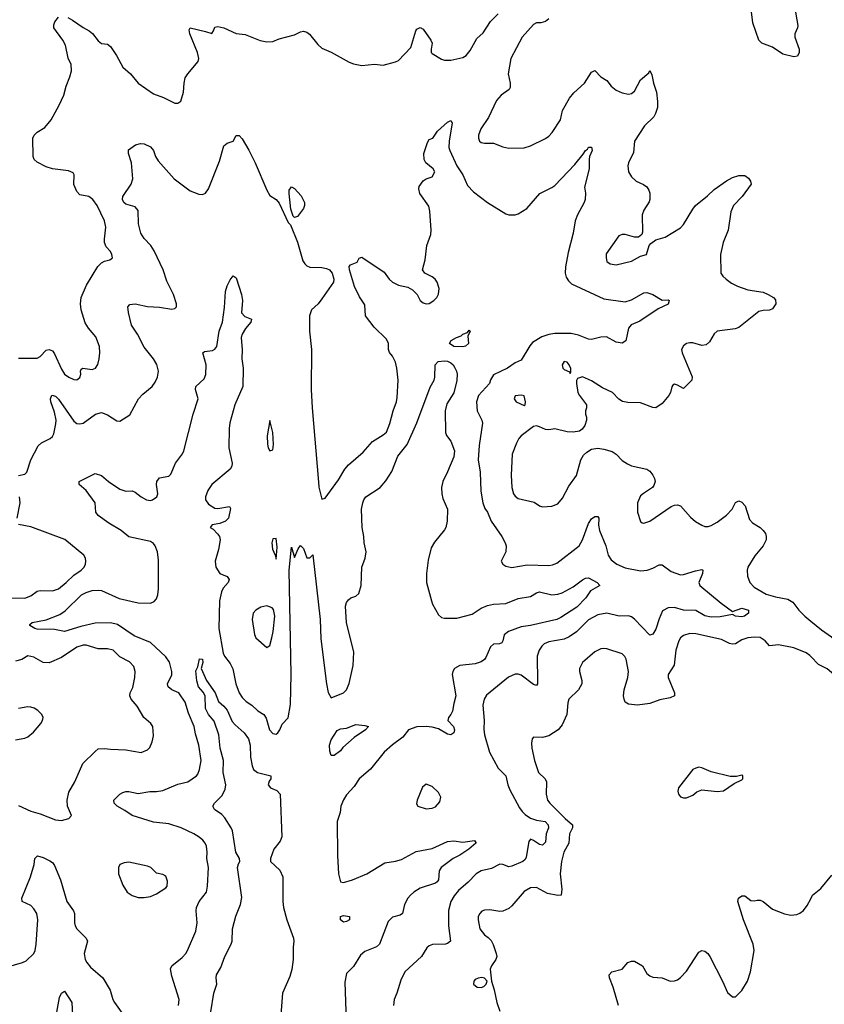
# Model space of a CAD drawing. Header units: inches. Extents: x 1682530 to 1839546, y 640742 to 791647.
# Tile 582 of 656: x 1754837 to 1760089, y 673318 to 679743. Entities that reach past the tile are written whole.
import ezdxf

# ---------------------------------------------------------------- set-up
doc = ezdxf.new("R2010")
doc.units = ezdxf.units.IN
doc.header["$MEASUREMENT"] = 0
doc.layers.add('B7657', color=7, linetype='Continuous')
doc.layers.add('B7667', color=7, linetype='Continuous')

msp = doc.modelspace()

# ---------------------------------------------------------------- linework, layer by layer
at = {"layer": 'B7657', "color": 5}
for points, elevation in [([(1759944.2, 680000), (1759901.4, 679910), (1759894.1, 679870), (1759894.3, 679830), (1759915.6, 679704.4), (1759914.6, 679690), (1759897.1, 679650), (1759897.5, 679630), (1759924.7, 679550), (1759925.4, 679530), (1759914, 679506), (1759890, 679500.2), (1759817.8, 679517.8), (1759750, 679563.1), (1759682, 679590), (1759662.3, 679610), (1759623.3, 679723.3), (1759609.2, 679830), (1759612.4, 679850), (1759636.8, 679910), (1759643, 679957), (1759659.4, 680000)], 780), ([(1755150, 679756.5), (1755180.5, 679740.5), (1755250, 679692), (1755291.1, 679671.1), (1755312.8, 679652.8), (1755350, 679606), (1755370, 679588), (1755410, 679582.8), (1755430, 679567.3), (1755469, 679509), (1755510, 679433.4), (1755559.3, 679390), (1755609, 679329), (1755710, 679259.3), (1755775.8, 679235.8), (1755850, 679198.8), (1755870, 679198), (1755889, 679211), (1755906, 679270), (1755909.4, 679330), (1755917.2, 679362.8), (1755934.5, 679390), (1756001.3, 679470), (1756007.1, 679490), (1755998.2, 679530), (1755947.9, 679650), (1755943.3, 679676.7), (1755949.4, 679690.6), (1756050, 679666.8), (1756090, 679652), (1756102, 679670), (1756110, 679694), (1756130, 679698.8), (1756170, 679690.8), (1756250, 679654), (1756307.5, 679647.5), (1756406.4, 679606.4), (1756450, 679598), (1756490, 679600.7), (1756530, 679617.3), (1756630, 679644.9), (1756670, 679664.9), (1756690, 679667.7), (1756710, 679662), (1756728.6, 679648.6), (1756782, 679582), (1756810, 679558.4), (1756870, 679531.5), (1756986.9, 679466.9), (1757015.6, 679455.6), (1757070, 679443.6), (1757152.7, 679452.7), (1757210, 679447.4), (1757290, 679467.8), (1757310, 679477.6), (1757390, 679562), (1757422.9, 679670), (1757430, 679680.7), (1757450, 679691.7), (1757470, 679680.7), (1757520.4, 679610), (1757528.4, 679590), (1757522.4, 679550), (1757523.7, 679530), (1757530, 679521.6), (1757590, 679486), (1757610, 679479.3), (1757650, 679478), (1757730, 679496.5), (1757750.7, 679509.3), (1757777.7, 679542.3), (1757820.6, 679619.4), (1757861.9, 679658.1), (1757910, 679730.3), (1757959.2, 679780.8)], 780), ([(1754830, 677534.7), (1754950, 677533.7), (1754970, 677546.4), (1755010, 677587.2), (1755030, 677591.6), (1755050, 677583.1), (1755063.2, 677563.2), (1755110, 677462.4), (1755130, 677430.3), (1755158.4, 677410), (1755190, 677395.3), (1755210, 677392), (1755230, 677407.7), (1755235.1, 677430), (1755233.6, 677450), (1755238.4, 677461.6), (1755249, 677470), (1755310, 677461.1), (1755331.5, 677470), (1755345.9, 677494.1), (1755355.6, 677530), (1755359.7, 677570), (1755356.9, 677610), (1755333.2, 677673.2), (1755286.6, 677730), (1755264.9, 677764.9), (1755238.9, 677850), (1755234, 677890), (1755238.9, 677930), (1755272.8, 678010), (1755347.3, 678132.7), (1755370, 678156.3), (1755390, 678167.7), (1755424.7, 678175.3), (1755442, 678190), (1755439, 678210), (1755429, 678230), (1755401.5, 678261.4), (1755391.3, 678290), (1755389.7, 678310), (1755398.3, 678390), (1755391.1, 678430), (1755341.6, 678530), (1755314.8, 678570), (1755288.8, 678588.8), (1755230, 678599.5), (1755210, 678621.2), (1755190, 678668), (1755192.8, 678730), (1755184.7, 678744.7), (1755156.2, 678756.2), (1755050, 678769.8), (1755010, 678783.8), (1754950, 678814.2), (1754932.3, 678830), (1754925, 678850), (1754921.8, 678970), (1754931, 678990), (1754949.8, 679010), (1755000.2, 679039.8), (1755041.6, 679090), (1755095, 679185), (1755124.4, 679250), (1755139.3, 679310), (1755164.1, 679370), (1755175.3, 679410), (1755172.9, 679450), (1755152.1, 679492.1), (1755136.3, 679576.3), (1755117.6, 679610), (1755059.1, 679690), (1755058.7, 679710), (1755065.6, 679730), (1755090, 679760.4)], 780), ([(1758290, 679749.5), (1758268.5, 679731.5), (1758237.6, 679722.4), (1758210, 679723.6), (1758190, 679711.6), (1758116, 679630), (1758043.5, 679490), (1758025.5, 679390), (1758038.7, 679330), (1758038.7, 679301.3), (1758031.7, 679288.3), (1757979.3, 679250), (1757950, 679216.2), (1757895.9, 679104.1), (1757847, 679030), (1757832.4, 678990), (1757830.5, 678970.5), (1757839.1, 678950), (1757850, 678941.6), (1757870, 678938.4), (1757930, 678937.1), (1757990, 678913.4), (1758030, 678904), (1758130, 678906), (1758170, 678920.4), (1758270, 678968.5), (1758290, 678982.4), (1758312.9, 679007.1), (1758366, 679090), (1758379.6, 679150), (1758424.5, 679230), (1758454.5, 679265.5), (1758522.6, 679330), (1758570, 679400.7), (1758590, 679411), (1758630, 679370.6), (1758670, 679346), (1758698, 679310), (1758730, 679283.1), (1758770, 679265.3), (1758810, 679257), (1758830, 679262), (1758850, 679275.8), (1758889.8, 679350.2), (1758942.7, 679397.3), (1758950, 679412), (1758962.5, 679382.5), (1758972.9, 679330), (1758992.4, 679270), (1759000.7, 679210), (1759000.2, 679170), (1758987.2, 679130), (1758975.2, 679110), (1758915.2, 679050), (1758850.3, 678950), (1758842.5, 678877.5), (1758810.3, 678810), (1758806.3, 678790), (1758810.3, 678750), (1758830, 678717.1), (1758860.5, 678690), (1758908.1, 678668.1), (1758930, 678652.4), (1758944.2, 678630), (1758950.2, 678610.2), (1758950.2, 678570), (1758945.1, 678554.9), (1758910, 678500.9), (1758900.8, 678470), (1758902.5, 678357.5), (1758897.5, 678342.5), (1758874.9, 678325.1), (1758850, 678324.5), (1758790, 678342), (1758770, 678342), (1758747.1, 678332.9), (1758665.8, 678214.2), (1758664, 678190), (1758670, 678166), (1758691.3, 678150), (1758730, 678142.4), (1758830, 678168.2), (1758890, 678199.1), (1758928, 678210), (1758945.2, 678270), (1758956.6, 678283.4), (1758990, 678307.3), (1759050, 678323.1), (1759150, 678384.6), (1759170, 678407.2), (1759230, 678507.8), (1759248.1, 678530), (1759327, 678593), (1759370, 678635.8), (1759450, 678691.6), (1759490, 678713.4), (1759530, 678726), (1759570, 678726.8), (1759594.8, 678710), (1759606.8, 678690), (1759611, 678670), (1759553, 678590), (1759496.4, 678530), (1759477.6, 678490), (1759461.7, 678370), (1759429.2, 678290), (1759411.3, 678210), (1759414.3, 678090), (1759426.5, 678070), (1759448.8, 678050), (1759483.8, 678023.8), (1759523.2, 678003.2), (1759590, 677979.4), (1759690, 677965), (1759723.1, 677950), (1759756.5, 677930), (1759770, 677914.6), (1759772.3, 677890), (1759750, 677856), (1759730, 677848.2), (1759690, 677846.3), (1759661.9, 677838.1), (1759530, 677735), (1759506.4, 677726.4), (1759388.9, 677711.1), (1759370, 677692.7), (1759339.4, 677640.6), (1759318.5, 677621.5), (1759290, 677617.4), (1759230, 677634.7), (1759210, 677634.7), (1759190, 677629.6), (1759170, 677615.6), (1759157.6, 677590), (1759160.3, 677570), (1759226.4, 677413.6), (1759224.9, 677390), (1759170, 677336), (1759130, 677359.1), (1759110, 677364.7), (1759101, 677359), (1759092.7, 677347.2), (1759085.4, 677310), (1759073.1, 677290), (1759030, 677238.8), (1758990, 677211.1), (1758970, 677212.2), (1758890, 677243.9), (1758805.7, 677245.7), (1758772.6, 677252.6), (1758746.9, 677266.9), (1758705.2, 677310), (1758640.9, 677340.9), (1758570, 677387.3), (1758510, 677412.3), (1758478, 677402), (1758471, 677389), (1758470.8, 677370), (1758480.4, 677310), (1758490.4, 677290), (1758535.5, 677230), (1758537.3, 677210), (1758530.8, 677190), (1758530.7, 677170), (1758536.3, 677150), (1758535.5, 677130), (1758525.1, 677094.9), (1758508.5, 677071.5), (1758490, 677058), (1758448.5, 677051.5), (1758410, 677053.3), (1758330, 677073.3), (1758290, 677067.6), (1758270, 677069.6), (1758230, 677087.3), (1758210, 677092.3), (1758190.5, 677089.5), (1758110, 677027), (1758094.9, 677010), (1758079.2, 676980.8), (1758051.7, 676908.3), (1758045.2, 676770), (1758050.2, 676690.2), (1758059.6, 676650), (1758070, 676634.4), (1758090, 676619.5), (1758195.3, 676595.3), (1758230, 676570.8), (1758250, 676564), (1758310, 676567.7), (1758350, 676584), (1758379.4, 676620.6), (1758421.4, 676698.6), (1758472.3, 676767.8), (1758500.5, 676870), (1758517.7, 676902.3), (1758538, 676922), (1758570, 676941.6), (1758610, 676946.7), (1758650, 676941.3), (1758704.4, 676924.4), (1758730, 676908.2), (1758770, 676867.2), (1758804.4, 676844.5), (1758831.2, 676831.2), (1758930, 676810.3), (1758950, 676797.1), (1758970.2, 676770.3), (1758980.4, 676750), (1758983.8, 676730), (1758976.7, 676703.3), (1758968, 676690), (1758907.8, 676652.2), (1758890, 676635.1), (1758869, 676590), (1758869.2, 676529.2), (1758888.7, 676468.7), (1758900.5, 676460.5), (1758910, 676457.3), (1758950, 676470.4), (1759090, 676566), (1759110, 676575.5), (1759130, 676578), (1759150.3, 676570.3), (1759216.1, 676496.1), (1759249.1, 676469.1), (1759290, 676443.7), (1759310, 676436.5), (1759330, 676436), (1759350, 676442), (1759390, 676464.2), (1759451, 676509), (1759486.4, 676550), (1759510, 676592.7), (1759530, 676603.8), (1759550, 676595.8), (1759571.6, 676570), (1759601.6, 676481.6), (1759620.9, 676460.9), (1759670, 676428.9), (1759690, 676410.3), (1759704.7, 676390), (1759710.2, 676370), (1759708.4, 676350), (1759690.1, 676309.9), (1759634.6, 676245.4), (1759590.3, 676170), (1759585.2, 676150), (1759587.5, 676112.5), (1759603.6, 676070), (1759630, 676041.1), (1759710, 675994.6), (1759770, 675977.3), (1759850, 675962.4), (1759883.2, 675943.2), (1759923.1, 675890), (1759962.3, 675850), (1760000, 675819.1)], 780), ([(1754830, 676768.4), (1754870, 676777.6), (1754883.6, 676790), (1754908.6, 676870), (1754957.8, 676962.2), (1754978.2, 676981.8), (1755035.6, 677010), (1755050, 677023.1), (1755059.2, 677040.8), (1755073.5, 677106.5), (1755073.9, 677130), (1755063.1, 677183.1), (1755040.2, 677250), (1755038.8, 677270), (1755046.1, 677293.9), (1755070, 677286.3), (1755090, 677267.8), (1755190, 677124.4), (1755210, 677108.7), (1755230, 677104.9), (1755250, 677110.5), (1755332, 677168), (1755370, 677179.1), (1755410, 677164.7), (1755470, 677124.9), (1755490, 677124.4), (1755556.3, 677163.7), (1755612.6, 677270), (1755640, 677300), (1755701.1, 677350), (1755721.8, 677378.2), (1755737.2, 677410), (1755741.8, 677450), (1755732.4, 677492.4), (1755710, 677529.6), (1755650, 677605.6), (1755605.8, 677690), (1755566.8, 677750), (1755547, 677833), (1755543.6, 677870), (1755556.3, 677883.7), (1755590, 677888.8), (1755670, 677872.4), (1755750, 677866.9), (1755830, 677853.4), (1755850, 677858.8), (1755855.3, 677864.7), (1755859.3, 677870), (1755859.5, 677890), (1755841.6, 677950), (1755797.5, 678037.5), (1755773.8, 678110), (1755715.5, 678235.5), (1755692.3, 678270), (1755650, 678314.3), (1755626.8, 678350), (1755611.7, 678410), (1755610, 678497.2), (1755590, 678520.9), (1755530, 678539.5), (1755516, 678550), (1755507, 678570), (1755509.6, 678590), (1755563.5, 678670), (1755575.2, 678704.8), (1755565.7, 678810), (1755547.6, 678870), (1755546.6, 678893.4), (1755593.2, 678926.8), (1755625.8, 678934.2), (1755650, 678933.7), (1755690, 678914), (1755710.1, 678890.1), (1755724.2, 678850), (1755741.3, 678821.3), (1755845.5, 678705.5), (1755950, 678626.7), (1756005.1, 678605.1), (1756030, 678603.1), (1756050, 678610.5), (1756070, 678638.8), (1756140.9, 678819.1), (1756170, 678920.7), (1756190, 678936.4), (1756229.6, 678950.4), (1756250, 678986.8), (1756270, 678988.2), (1756290, 678966.4), (1756332.4, 678892.4), (1756372.9, 678810), (1756450, 678630.7), (1756470, 678596), (1756510, 678570.8), (1756530, 678546.8), (1756590, 678418.8), (1756604.9, 678404.9), (1756650, 678290.7), (1756685.8, 678170), (1756697.4, 678150), (1756710, 678136.5), (1756730, 678129), (1756810, 678125.7), (1756838.9, 678118.9), (1756858.8, 678110), (1756877.3, 678090), (1756888.2, 678050), (1756884.4, 678030), (1756810, 677922), (1756784.4, 677890), (1756741.7, 677850), (1756728.4, 677810), (1756729.2, 677710), (1756741.7, 677590), (1756740.4, 677330), (1756746.4, 677210), (1756786.3, 676726.3), (1756790, 676693.4), (1756810, 676614), (1756830, 676620.7), (1756918.5, 676741.5), (1756958.3, 676810), (1756982.2, 676837.8), (1757078, 676922), (1757138.9, 676990), (1757210, 677034.3), (1757230, 677052.2), (1757252.9, 677107.1), (1757274.4, 677190), (1757296.5, 677250), (1757301.3, 677278.7), (1757307.8, 677390), (1757298.9, 677470), (1757290, 677507.8), (1757270, 677547.2), (1757250.5, 677570.5), (1757243.7, 677590), (1757243.2, 677630), (1757230, 677659.1), (1757150, 677737), (1757094, 677810), (1757090, 677882), (1757054.9, 677934.9), (1757023.1, 678003.1), (1756989.5, 678110), (1756987.3, 678132.7), (1756996, 678144), (1757038.9, 678161.1), (1757053.2, 678186.8), (1757070, 678193), (1757216, 678096), (1757248.7, 678050), (1757270.5, 678030), (1757310, 678011.7), (1757370, 677997), (1757400.2, 677980.3), (1757430.2, 677950.2), (1757450.5, 677910), (1757470, 677895.8), (1757490, 677888.9), (1757510, 677890.4), (1757540.7, 677910), (1757559.7, 677930), (1757570, 677951), (1757575.1, 677990), (1757561.7, 678030), (1757549.8, 678049.8), (1757530, 678065.6), (1757482, 678090), (1757465.2, 678110), (1757483, 678177), (1757495.1, 678270), (1757519.5, 678340.5), (1757522.6, 678370), (1757513.2, 678493.2), (1757506.7, 678526.7), (1757449.5, 678610), (1757441.2, 678638.8), (1757444.7, 678655.3), (1757470, 678692), (1757490, 678704.7), (1757530, 678718), (1757546, 678750), (1757535.1, 678770), (1757488.4, 678808.4), (1757477.4, 678830), (1757474, 678870), (1757498, 678942), (1757510, 678961), (1757533.2, 678970), (1757563.5, 679016.5), (1757630, 679074.9), (1757650, 679084.9), (1757660.4, 679070), (1757639.2, 678950), (1757638.6, 678910), (1757643.6, 678890), (1757689.4, 678789.4), (1757729.2, 678730), (1757760.5, 678660.5), (1757799, 678619), (1757890, 678550.3), (1758010, 678475.3), (1758030.3, 678470.3), (1758070, 678468.9), (1758090, 678475.3), (1758147.9, 678512.1), (1758231.5, 678610), (1758310, 678647.2), (1758330, 678662), (1758460.9, 678799.1), (1758515.2, 678864.8), (1758530, 678890.6), (1758542, 678898), (1758550, 678910.8), (1758570, 678910.8), (1758573.4, 678890), (1758555.5, 678850), (1758553, 678830), (1758554.9, 678770), (1758522.8, 678650), (1758530.9, 678610.9), (1758528.2, 678570), (1758522.4, 678550), (1758477.4, 678470), (1758462.3, 678430), (1758450.2, 678349.8), (1758416.3, 678223.7), (1758399, 678130), (1758397.4, 678090), (1758403.8, 678063.8), (1758418, 678038), (1758438.5, 678018.6), (1758650, 677922.6), (1758790, 677902.6), (1758830, 677914.9), (1758910, 677961.6), (1758930, 677964), (1758970.4, 677950.4), (1759030, 677913), (1759070, 677916), (1759076, 677910), (1759070, 677886.6), (1759003.8, 677856.2), (1758884.5, 677775.5), (1758827.3, 677752.7), (1758810.2, 677729.8), (1758792.3, 677647.7), (1758770, 677632.7), (1758730, 677638.4), (1758667.2, 677672.8), (1758630, 677671.3), (1758570, 677656), (1758550, 677659.2), (1758485.4, 677685.4), (1758436.2, 677696.2), (1758330, 677695.6), (1758290, 677689.9), (1758245.8, 677674.2), (1758184.3, 677635.7), (1758165.9, 677614.1), (1758110, 677522), (1758070, 677504.2), (1758021.6, 677470), (1757930, 677426.6), (1757910, 677392.7), (1757902.3, 677370), (1757830.9, 677290), (1757819.1, 677250), (1757823.2, 677190), (1757854.4, 677130), (1757857.1, 677110), (1757835.9, 676964.1), (1757830.2, 676870), (1757841.8, 676790), (1757846.8, 676666.8), (1757859.5, 676590), (1757873.6, 676553.6), (1757890.3, 676530), (1757913.4, 676470), (1757984.9, 676370), (1758006.4, 676330), (1758012.2, 676310), (1758010.3, 676269.7), (1757979.1, 676210), (1757990.7, 676190), (1758010, 676177.1), (1758050, 676168.8), (1758150, 676186.7), (1758290, 676182), (1758314.1, 676185.9), (1758342.6, 676197.4), (1758489.3, 676310.7), (1758510, 676348.8), (1758550, 676455.3), (1758570, 676486.7), (1758590, 676500.3), (1758610, 676502), (1758617.6, 676490), (1758614.8, 676445.2), (1758620.7, 676410), (1758661.8, 676310), (1758678, 676250), (1758698.1, 676218.1), (1758734.3, 676190), (1758790, 676166.7), (1758890, 676145.9), (1758932.3, 676150), (1758970, 676163.8), (1759010, 676186.7), (1759030, 676185.5), (1759090, 676142.8), (1759150, 676121.3), (1759170, 676123.2), (1759247.5, 676147.5), (1759290, 676154.4), (1759294.9, 676150), (1759294.3, 676130), (1759270.4, 676070), (1759275.5, 676050), (1759414.8, 675934.8), (1759490, 675882), (1759550, 675904), (1759593, 675890), (1759594.8, 675870), (1759566.8, 675850), (1759550, 675847.1), (1759509.3, 675850), (1759490, 675861.6), (1759410, 675846.1), (1759350, 675844.7), (1759310, 675854), (1759250, 675887.1), (1759170, 675890.6), (1759110, 675906.4), (1759070, 675906.3), (1759033.5, 675886.5), (1759010, 675833.2), (1758990, 675767), (1758970, 675734), (1758950, 675727), (1758850.9, 675830.9), (1758830, 675846.2), (1758810, 675852.7), (1758750, 675849.8), (1758670, 675870.5), (1758610, 675859.6), (1758550, 675826.4), (1758470.5, 675749.5), (1758423.5, 675716.5), (1758390, 675701.6), (1758290, 675683.2), (1758260.3, 675670), (1758244.7, 675655.3), (1758228, 675630), (1758215.2, 675590), (1758217.3, 675422.7), (1758216.5, 675410), (1758210, 675399.5), (1758190, 675405.7), (1758110, 675466.6), (1758090, 675472.9), (1758070, 675472.1), (1758027.8, 675452.2), (1757884.1, 675335.9), (1757868.9, 675310), (1757859.6, 675270), (1757867.6, 675170), (1757865.7, 675114.3), (1757870, 675077.3), (1757903.5, 674963.5), (1757958.9, 674858.9), (1758010.4, 674810), (1758022.6, 674750), (1758036.6, 674716.6), (1758099.4, 674599.4), (1758116.1, 674576.1), (1758135.7, 674555.7), (1758170, 674533.4), (1758210, 674519.2), (1758267.7, 674510), (1758286.5, 674490), (1758287.7, 674470), (1758274.3, 674430), (1758270, 674375.3), (1758250, 674355.6), (1758230, 674361.1), (1758190, 674387.6), (1758170, 674395.1), (1758160.5, 674379.5), (1758142.2, 674277.8), (1758135.9, 674264.1), (1758121.6, 674250), (1758050, 674218.5), (1758030, 674215.4), (1757990, 674231.2), (1757970, 674232.4), (1757916.1, 674203.9), (1757850, 674188.9), (1757816.9, 674170), (1757764.8, 674115.2), (1757700.3, 674059.7), (1757673.1, 674026.8), (1757652, 673990), (1757636.8, 673930), (1757636, 673830), (1757648.7, 673730), (1757630, 673714), (1757616, 673710), (1757531.5, 673708.5), (1757510, 673700.5), (1757493.8, 673686.2), (1757459, 673630), (1757351.6, 673530), (1757324.2, 673475.8), (1757298.9, 673390), (1757281.1, 673350), (1757277.4, 673310)], 760), ([(1755872.4, 673310), (1755876.9, 673350), (1755830, 673502), (1755821.6, 673550), (1755829.8, 673570.2), (1755896.3, 673623.7), (1755920.5, 673650), (1755933, 673670), (1755985.6, 673794.4), (1755994.2, 673850), (1755987.6, 673927.6), (1755989.8, 673950), (1756007.3, 673990), (1756055.1, 674050), (1756063.5, 674090), (1756069.8, 674210), (1756058, 674270), (1756060.9, 674310), (1756055.6, 674350), (1756048.2, 674370), (1756033, 674390), (1756008.9, 674408.9), (1755974.5, 674430), (1755889.8, 674469.8), (1755810, 674496.5), (1755710, 674506.8), (1755570.6, 674550.6), (1755523.2, 674583.2), (1755473.6, 674610), (1755453.3, 674630), (1755451.6, 674650), (1755490, 674688.7), (1755510, 674701.1), (1755530, 674706), (1755550, 674706.5), (1755610, 674694.4), (1755687, 674707), (1755730, 674707.5), (1755770, 674714), (1755870, 674754.9), (1755934, 674770), (1755990, 674808.5), (1755999.2, 674820.8), (1756011, 674850), (1756020.3, 674910), (1756006.6, 675010), (1755983.7, 675083.7), (1755974.8, 675130), (1755937.7, 675217.7), (1755916.8, 675290), (1755876.3, 675350), (1755830, 675370.8), (1755805.7, 675390), (1755802.3, 675410), (1755830, 675468), (1755830.5, 675490), (1755813.7, 675550), (1755790, 675586.2), (1755690, 675678), (1755583.1, 675723.1), (1755475.5, 675795.5), (1755430, 675808.1), (1755330, 675804.4), (1755235.5, 675784.5), (1755130, 675749.8), (1755064.3, 675764.3), (1754950, 675766.8), (1754936, 675770), (1754903.7, 675790), (1754903.7, 675796.3), (1754918, 675810), (1755010, 675826.2), (1755098.2, 675861.8), (1755133.7, 675886.3), (1755241.2, 675990), (1755270, 676004.8), (1755310, 676017.3), (1755350, 676021), (1755370, 676017.7), (1755486.8, 675966.8), (1755610, 675937.1), (1755690, 675936.6), (1755714.4, 675945.6), (1755730, 675963.1), (1755739.2, 675990), (1755742.7, 676030), (1755742.8, 676217.2), (1755736.3, 676270), (1755721.7, 676310), (1755710, 676325.8), (1755690, 676338), (1755549, 676369), (1755498.3, 676410), (1755418.3, 676458.3), (1755348.2, 676508.2), (1755334.3, 676530), (1755328.4, 676590), (1755271.2, 676671.2), (1755225.6, 676710), (1755225.1, 676730), (1755330, 676782), (1755370, 676768.2), (1755415.5, 676730), (1755490, 676680.4), (1755530, 676666), (1755570, 676667.7), (1755590, 676660.5), (1755629.4, 676629.4), (1755664.9, 676610), (1755690, 676606.7), (1755704, 676610), (1755731, 676629), (1755738, 676650), (1755729.6, 676710), (1755732.3, 676730), (1755750, 676752.7), (1755810, 676763.8), (1755823.3, 676776.7), (1755852.7, 676850), (1755899.8, 676910), (1755907.4, 676930), (1755969.8, 677170), (1756001.3, 677270), (1755985.1, 677330), (1755987.3, 677350), (1756040.5, 677399.5), (1756051.8, 677428.2), (1756053.3, 677490), (1756033.2, 677570), (1756042.4, 677577.6), (1756094.9, 677585.1), (1756110, 677592.2), (1756124, 677610), (1756139.1, 677710), (1756159.6, 677770), (1756174.1, 677865.8), (1756179.2, 677970), (1756190, 678007.3), (1756210, 678046), (1756230, 678071), (1756250, 678058), (1756285.5, 677950), (1756290.3, 677910), (1756284.9, 677830), (1756306.6, 677806.6), (1756350.7, 677790), (1756345.5, 677770), (1756310, 677727.3), (1756288.2, 677691.8), (1756282.3, 677670), (1756289.1, 677589.1), (1756287.6, 677530), (1756295.4, 677470), (1756293.6, 677350), (1756240.2, 677230), (1756208.5, 677111.5), (1756204.2, 677075.8), (1756201.1, 676950), (1756224, 676850), (1756221.5, 676830), (1756210, 676809.9), (1756090, 676709.9), (1756065.6, 676670), (1756050.1, 676630), (1756049.3, 676610), (1756070, 676581.2), (1756110, 676555.6), (1756130, 676552.8), (1756207.1, 676567.1), (1756213.2, 676553.2), (1756198.9, 676490), (1756181.1, 676470), (1756143.8, 676456.2), (1756094, 676446), (1756079.5, 676430), (1756098.6, 676418.6), (1756128.7, 676388.7), (1756141.7, 676370), (1756146.3, 676350), (1756134.9, 676285.1), (1756113, 676210), (1756117.2, 676170), (1756143.6, 676130), (1756190, 676108.7), (1756203.2, 676090), (1756198, 676070), (1756165.9, 676034.1), (1756153.2, 676010), (1756141.7, 675950), (1756137.6, 675770), (1756165.5, 675610), (1756173.2, 675590), (1756210, 675542.6), (1756228.2, 675508.2), (1756248.6, 675410), (1756270.2, 675350.2), (1756290, 675320.5), (1756314.7, 675294.7), (1756352.7, 675270), (1756392.2, 675232.2), (1756430.8, 675210), (1756444.9, 675184.9), (1756466.9, 675110), (1756490, 675084.2), (1756510, 675081.3), (1756520.7, 675090), (1756534.7, 675110), (1756550, 675146.8), (1756590, 675186.8), (1756604.7, 675275.3), (1756608, 675470), (1756596.4, 676150), (1756610, 676302), (1756630, 676234), (1756655.3, 676290), (1756670, 676312), (1756690, 676292), (1756710, 676232), (1756730, 676232), (1756750, 676252), (1756797.3, 675830), (1756803.3, 675703.3), (1756839.3, 675410), (1756850, 675353.4), (1756870, 675317.6), (1756949.5, 675350), (1756970, 675370.4), (1756988.3, 675411.7), (1757013.3, 675530), (1757016.8, 675616.8), (1756969.8, 675810), (1756963.3, 675916.7), (1756970, 675941), (1756982, 675958), (1756997.2, 675970), (1757030, 675981.1), (1757050, 675999.3), (1757066.6, 676050), (1757069.8, 676170), (1757092.8, 676230), (1757098.9, 676270), (1757085.7, 676330), (1757084, 676370), (1757072.8, 676430), (1757068, 676550), (1757075.6, 676590), (1757082.4, 676610), (1757097, 676630), (1757188.9, 676691.1), (1757225.9, 676734.1), (1757265.9, 676794.1), (1757305.1, 676894.9), (1757366.2, 676970), (1757430, 677113.4), (1757515.7, 677344.3), (1757542.3, 677390), (1757547.6, 677410), (1757549.8, 677490), (1757567.9, 677512.1), (1757610, 677517.5), (1757630, 677513.8), (1757650, 677503.6), (1757667, 677490), (1757675.8, 677475.8), (1757688.5, 677450), (1757692.2, 677430), (1757690, 677389), (1757670, 677309.2), (1757623.9, 677236.1), (1757613.5, 677190), (1757616, 677050), (1757623.7, 677030), (1757651.9, 676991.9), (1757674.5, 676930), (1757670.1, 676889.9), (1757630, 676792.3), (1757597.7, 676730), (1757590.2, 676690), (1757591.5, 676650), (1757598.2, 676618.2), (1757630.3, 676550), (1757626.7, 676470), (1757618.4, 676430), (1757610, 676413.2), (1757545.4, 676334.6), (1757522.7, 676297.3), (1757503.4, 676216.6), (1757491.3, 676128.7), (1757492.1, 676070), (1757525, 675950), (1757531.3, 675930), (1757570, 675859.1), (1757590, 675842), (1757610, 675836.9), (1757690, 675838), (1757790, 675863.5), (1757850, 675902.3), (1757890, 675921.1), (1757930, 675930.2), (1758010, 675933.6), (1758090, 675965.6), (1758170, 675978.3), (1758210, 676003.8), (1758230, 676009.3), (1758310, 675989.5), (1758350, 675993.4), (1758377.9, 676002.1), (1758450, 676041.8), (1758510, 676088.4), (1758530, 676098.3), (1758550, 676100.7), (1758606, 676070), (1758624, 676050), (1758563.7, 676016.3), (1758531.8, 675970), (1758473.2, 675910), (1758370, 675842.2), (1758342, 675830), (1758170, 675790.7), (1758110, 675781.4), (1758026.7, 675750), (1757999.7, 675730), (1757991, 675689), (1757983.2, 675676.8), (1757969.3, 675670.7), (1757930, 675667.3), (1757908.9, 675651.1), (1757878.8, 675581.2), (1757870, 675567.8), (1757850, 675552.9), (1757810, 675538.8), (1757710, 675529), (1757674, 675510), (1757663, 675490), (1757660.1, 675470), (1757683.1, 675330), (1757670, 675282), (1757662.7, 675230), (1757651.8, 675208.2), (1757635.3, 675190), (1757632.2, 675170), (1757668.4, 675130), (1757674.9, 675110), (1757670, 675089.2), (1757650, 675077), (1757630, 675081.6), (1757570, 675114.7), (1757530, 675126), (1757490.8, 675130.8), (1757430, 675127.7), (1757375.5, 675110), (1757337.7, 675062.3), (1757270, 675012), (1757216.9, 674963.1), (1757127.5, 674852.5), (1757053.4, 674790), (1757019.6, 674740.4), (1756970, 674684.5), (1756950, 674652), (1756934, 674610), (1756927.9, 674570), (1756909.5, 674510), (1756910.2, 674289.8), (1756917.2, 674170), (1756930, 674117), (1756950, 674113.7), (1757010, 674130.3), (1757102.7, 674170), (1757219.1, 674240.9), (1757290, 674252.2), (1757330, 674263.7), (1757425.4, 674314.6), (1757530, 674335.6), (1757630, 674381), (1757670, 674385.2), (1757730, 674375.6), (1757806, 674386), (1757813.7, 674373.7), (1757813.4, 674370), (1757768.8, 674330), (1757710, 674291.5), (1757665.2, 674270), (1757588.1, 674211.9), (1757574.3, 674190), (1757570.9, 674130), (1757562, 674118), (1757550, 674109), (1757450, 674076.5), (1757409.2, 674050), (1757387.5, 674030), (1757370, 674009.7), (1757348.5, 673970), (1757336.5, 673910), (1757319.7, 673900.3), (1757270, 673886.9), (1757242.2, 673857.8), (1757185.5, 673710), (1757166.1, 673693.9), (1757090, 673662), (1757062.3, 673637.7), (1757015.8, 673564.2), (1756970, 673519.5), (1756958.3, 673461.7), (1756968.8, 673210)], 740), ([(1754821, 676490), (1754840.9, 676590), (1754834.5, 676630)], 760), ([(1754690, 675970.9), (1754870, 675969.2), (1754910, 675984.6), (1754950, 676013.7), (1754970, 676018), (1755050, 676015.8), (1755090, 676030.3), (1755140.5, 676070), (1755190, 676119.3), (1755238, 676150), (1755257, 676170), (1755267, 676190), (1755269.5, 676210), (1755266.6, 676230), (1755255.1, 676250), (1755130.6, 676350.6), (1754910, 676434.7), (1754829.3, 676450)], 760), ([(1760000, 675587.6), (1759993.9, 675593.9), (1759970, 675610.8), (1759890, 675643.5), (1759790, 675664.1), (1759730, 675656.9), (1759703.1, 675690), (1759670, 675710.6), (1759634, 675714), (1759590, 675709.8), (1759550, 675695.5), (1759510, 675670.9), (1759490, 675668.7), (1759470, 675673.3), (1759417.7, 675697.7), (1759250, 675735.3), (1759210, 675738.5), (1759170, 675725.1), (1759150.9, 675709.1), (1759138.5, 675690), (1759120.7, 675630), (1759109.1, 675530.9), (1759070.3, 675470), (1759069.1, 675450), (1759111.4, 675350), (1759110.4, 675330), (1759082.4, 675317.6), (1759014.6, 675305.4), (1758950, 675280.4), (1758870, 675271.1), (1758810, 675277.6), (1758790, 675289.6), (1758782.3, 675310), (1758778.8, 675330), (1758781.5, 675370), (1758806.8, 675450), (1758811.3, 675490), (1758795.3, 675570), (1758786.9, 675586.9), (1758770, 675604.2), (1758670, 675636.9), (1758650, 675640.5), (1758630, 675638), (1758590, 675617.4), (1758511.2, 675548.8), (1758490.3, 675509.7), (1758490.3, 675490), (1758505.5, 675430), (1758505.5, 675410), (1758484.9, 675370), (1758420.3, 675310), (1758414.1, 675285.9), (1758407.6, 675210), (1758378.7, 675141.3), (1758351.3, 675108.7), (1758290, 675070.9), (1758250, 675059.7), (1758190, 675062), (1758182.8, 675050), (1758177.1, 675022.9), (1758179.5, 674990), (1758196.9, 674910), (1758223.2, 674830), (1758266.7, 674790), (1758276.1, 674770), (1758272.7, 674690), (1758282.6, 674650), (1758297.2, 674630), (1758398, 674530), (1758444.2, 674490), (1758444.5, 674470), (1758425.3, 674430), (1758421.1, 674370), (1758389.5, 674310), (1758374.4, 674250), (1758364.5, 674170), (1758375.3, 674070), (1758370.3, 674030), (1758350, 674027.1), (1758282.2, 674042.2), (1758210, 674079.3), (1758170, 674078.8), (1758130, 674054.5), (1758050, 673961), (1758030, 673944.1), (1757990, 673926.4), (1757970, 673924.2), (1757906.4, 673933.6), (1757870, 673933), (1757854.4, 673925.6), (1757839.3, 673910), (1757830.4, 673890), (1757828.4, 673870), (1757841.3, 673810), (1757870, 673770.5), (1757894.3, 673754.3), (1757913.9, 673733.9), (1757928.3, 673708.3), (1757946.9, 673650), (1757950.2, 673630), (1757944.7, 673610), (1757917, 673570), (1757907.9, 673547.9), (1757916, 673470), (1757933.1, 673413.1), (1757950.2, 673330), (1757970, 673274.4)], 780), ([(1754830, 674615.5), (1754910, 674578.4), (1754970, 674560.4), (1755070, 674521.6), (1755110, 674518), (1755158, 674530), (1755174, 674550), (1755149.6, 674610), (1755145.6, 674650), (1755156.6, 674703.4), (1755197.6, 674770), (1755247.8, 674890), (1755330, 674968.4), (1755350, 674986), (1755390, 674988.2), (1755430, 674982), (1755530, 674979.6), (1755630, 674961.3), (1755670, 674978), (1755685.4, 674994.6), (1755701.3, 675030), (1755709.7, 675070), (1755705.1, 675130), (1755692, 675150), (1755647.3, 675190), (1755602.9, 675262.9), (1755565.1, 675310), (1755556.2, 675330), (1755557.6, 675350), (1755574.6, 675385.4), (1755587.8, 675450), (1755589.8, 675490), (1755582.2, 675522.2), (1755553.6, 675553.6), (1755490, 675585.1), (1755446, 675630), (1755410, 675638.3), (1755350, 675636.9), (1755270, 675660.9), (1755250, 675661.4), (1755210, 675648.8), (1755110, 675580.4), (1755030, 675545.7), (1754990, 675548.3), (1754930, 675583.6), (1754890, 675591.6), (1754851.4, 675568.6), (1754810, 675558.3)], 760), ([(1756085, 673270), (1756105, 673390), (1756123.1, 673450), (1756119.2, 673490), (1756122.3, 673510), (1756150, 673558), (1756176.8, 673630), (1756217.6, 673710), (1756223.1, 673730), (1756225.8, 673810), (1756246.9, 673893.1), (1756278.6, 673970), (1756285.7, 674014.3), (1756257.9, 674210), (1756264.9, 674235.1), (1756274.7, 674250), (1756271.3, 674270), (1756247.7, 674310), (1756224.8, 674450), (1756217.3, 674470), (1756175.8, 674535.8), (1756155.6, 674555.6), (1756107.6, 674590), (1756096.9, 674610), (1756107.8, 674630), (1756158.7, 674681.3), (1756178.2, 674721.8), (1756182.2, 674750), (1756165.6, 674830), (1756166.1, 674910), (1756146, 674990), (1756136.8, 675076.8), (1756105.5, 675165.5), (1756070, 675209.7), (1756050, 675247.6), (1756047.4, 675330), (1756034.8, 675354.8), (1756003, 675390), (1755992.1, 675427.9), (1755986, 675494), (1756000.2, 675519.8), (1756010, 675572), (1756030, 675571.3), (1756032.4, 675547.6), (1756021, 675510), (1756056.5, 675430), (1756112.4, 675350), (1756134.3, 675294.3), (1756170, 675263.6), (1756190, 675237.3), (1756224.4, 675164.4), (1756242.3, 675142.3), (1756301.2, 675090), (1756331, 675050), (1756341.8, 675010), (1756342.4, 674930), (1756353.7, 674873.7), (1756363.7, 674850), (1756390, 674831.8), (1756475.5, 674810), (1756476.4, 674790), (1756465.1, 674774.9), (1756459.6, 674750), (1756473.7, 674730), (1756514.3, 674714.3), (1756537.9, 674690), (1756547, 674410), (1756537.3, 674382.7), (1756494.8, 674330), (1756474.7, 674270), (1756474.9, 674250), (1756533.9, 674193.9), (1756555.1, 674150), (1756555, 673990), (1756558.8, 673950), (1756580.1, 673870), (1756624.8, 673750), (1756627, 673730), (1756621.2, 673690), (1756621.9, 673610), (1756613.7, 673546.3), (1756599.6, 673500.4), (1756552.1, 673390), (1756542, 673250)], 720), ([(1754810, 675044.4), (1754870, 675054.9), (1754890, 675063.8), (1754926.2, 675093.8), (1754975.1, 675150), (1754986.6, 675170), (1754989.2, 675189.2), (1754981.2, 675210), (1754955.8, 675235.8), (1754931, 675251), (1754910, 675256.9), (1754890, 675258.7), (1754830, 675247.3)], 780), ([(1754750, 673560.8), (1754855.3, 673590), (1754878.6, 673601.4), (1754929.7, 673650.3), (1754938.3, 673670), (1754945.3, 673710), (1754956, 673870), (1754948.9, 673910), (1754930, 673941.7), (1754910, 673962.2), (1754852, 673990), (1754849.8, 674010), (1754906.4, 674150), (1754931.3, 674230), (1754936.2, 674270), (1754952.5, 674287.5), (1754990, 674276.9), (1755034.5, 674254.5), (1755050, 674243.1), (1755064, 674224), (1755103.2, 674130), (1755144.6, 673990), (1755188.9, 673928.9), (1755193.7, 673910), (1755193.7, 673850), (1755199.5, 673830), (1755210.4, 673810), (1755270.4, 673750), (1755278.7, 673730), (1755257.6, 673650), (1755263.7, 673610), (1755274.4, 673590), (1755299.9, 673559.9), (1755378.7, 673490), (1755426.7, 673410), (1755444.4, 673350), (1755454.9, 673330), (1755535.9, 673215.9)], 740), ([(1758746.3, 673310), (1758711, 673431), (1758686, 673490), (1758685.2, 673510), (1758701.2, 673530), (1758770, 673548.2), (1758806, 673590), (1758830, 673598.7), (1758850, 673598.7), (1758901.6, 673570), (1758930, 673519.1), (1758950, 673503.1), (1758970, 673495.3), (1759030, 673490.5), (1759082, 673470), (1759110, 673470.4), (1759130, 673477), (1759150, 673492), (1759190, 673535.3), (1759270, 673658), (1759290, 673668.4), (1759310, 673664.4), (1759329, 673649), (1759341.3, 673630), (1759424.4, 673470), (1759456.1, 673396.1), (1759490, 673367.3), (1759510, 673367.7), (1759550, 673407.7), (1759587.1, 673470), (1759607.3, 673530), (1759631.6, 673670), (1759625.3, 673710), (1759560.8, 673870), (1759524.7, 673990), (1759529.6, 674010), (1759550, 674026), (1759570, 674026), (1759610, 673996.4), (1759630, 673992.4), (1759650, 673998.4), (1759670, 673997.6), (1759690, 673988.7), (1759750, 673938.6), (1759830, 673908.2), (1759870, 673900.7), (1759910, 673904), (1759930, 673911.8), (1759953.6, 673930), (1759977.8, 673962.2), (1760000, 674006.5)], 780), ([(1755070, 673218), (1755097.5, 673362.5), (1755110, 673391), (1755130, 673404), (1755176.5, 673330), (1755181.8, 673250)], 720)]:
    msp.add_lwpolyline(points, dxfattribs=dict(at, elevation=elevation))
for points, elevation in [([(1756630, 678453.2), (1756621.6, 678461.6), (1756607.4, 678507.4), (1756595.3, 678610), (1756596.8, 678630), (1756610, 678653.4), (1756630, 678640.8), (1756674.4, 678594.4), (1756694.8, 678550), (1756696.2, 678530), (1756689.3, 678510.7), (1756650, 678459.5)], 760), ([(1757730, 677608.4), (1757670, 677609.8), (1757641.2, 677630), (1757654, 677650), (1757688.7, 677670), (1757719.1, 677680.9), (1757730, 677690.7), (1757759, 677701), (1757770, 677718), (1757778, 677710), (1757762, 677678), (1757766, 677630), (1757747.7, 677612.3)], 740), ([(1758390, 677513.2), (1758378.8, 677490), (1758382.8, 677470), (1758390, 677461), (1758424.7, 677444.7), (1758430, 677434), (1758435.3, 677444.7), (1758434, 677466), (1758424, 677490), (1758410, 677508.7)], 780), ([(1758110, 677293.2), (1758071.6, 677288.4), (1758064.7, 677270), (1758078, 677250), (1758130, 677224.7), (1758135.3, 677230), (1758139, 677250), (1758130, 677288)], 780), ([(1756470, 677128), (1756451.9, 677028.1), (1756453.3, 676973.3), (1756458.7, 676950), (1756470, 676930.6), (1756490, 676936.3), (1756493.5, 676970), (1756490, 677048.7)], 760), ([(1756510, 676357), (1756490, 676355.1), (1756482.6, 676330), (1756488, 676288), (1756504.9, 676250), (1756510, 676222), (1756518.2, 676301.8)], 760), ([(1756450, 675917.6), (1756410, 675909.6), (1756377.3, 675890), (1756360.5, 675870), (1756354.9, 675830), (1756370.5, 675730.5), (1756379.1, 675710), (1756450, 675647.3), (1756470, 675658.8), (1756483.5, 675710), (1756491.9, 675750), (1756501.6, 675850), (1756494.5, 675894.5), (1756484.5, 675904.5)], 760), ([(1756870, 674941.2), (1756860.8, 674970), (1756859.4, 675010), (1756870, 675043.8), (1756910, 675104.4), (1756930, 675116.5), (1756970, 675120.5), (1757030, 675144), (1757090, 675138), (1757114, 675130), (1757094.8, 675110), (1757020.4, 675059.6), (1756945.9, 674994.2), (1756930, 674973.2), (1756890, 674942)], 720), ([(1759270, 674864.5), (1759250, 674859.5), (1759231, 674850), (1759220.9, 674839.1), (1759138, 674730), (1759132, 674710), (1759138, 674690), (1759150, 674672), (1759170, 674664.7), (1759190, 674664.7), (1759230, 674682.8), (1759255.9, 674704.1), (1759290, 674717.3), (1759390, 674706), (1759430, 674710.6), (1759501.5, 674758.5), (1759550, 674782), (1759558, 674790), (1759558, 674810), (1759550, 674814), (1759516, 674804), (1759474.4, 674805.6), (1759350, 674835.6), (1759290, 674860.7)], 820), ([(1757490, 674754), (1757465.2, 674734.8), (1757430.6, 674650), (1757426, 674626), (1757436, 674610), (1757490, 674593), (1757530, 674598), (1757550, 674606.8), (1757579.6, 674640.4), (1757586.6, 674670), (1757570, 674699.3), (1757530, 674739.3)], 760), ([(1755550, 674244.7), (1755518.7, 674241.3), (1755490.5, 674229.5), (1755480.7, 674210), (1755482.4, 674170), (1755510, 674096), (1755537.3, 674050), (1755570, 674028), (1755610, 674015.5), (1755650, 674015.5), (1755690, 674022), (1755730, 674038.8), (1755790, 674078.8), (1755799.3, 674090), (1755802, 674122), (1755790, 674155.3), (1755770, 674165.2), (1755730, 674173.2), (1755693.2, 674210), (1755670, 674219.5)], 760), ([(1756950, 673855.1), (1756930, 673869.5), (1756930, 673890.8), (1756950, 673897.1), (1756990.4, 673890.4), (1756990, 673869.4), (1756970, 673858)], 720), ([(1757852.7, 673492.7), (1757830, 673489.2), (1757810, 673479), (1757801, 673470), (1757798, 673450), (1757822, 673430), (1757850, 673428), (1757865.6, 673434.4), (1757882, 673450), (1757888.7, 673470), (1757870, 673488.7)], 780)]:
    msp.add_lwpolyline(points, close=True, dxfattribs=dict(at, elevation=elevation))
at = {"layer": 'B7667', "color": 5, "elevation": 780}
for points in [[(1760000, 675819.1), (1760070, 675761.8), (1760135.1, 675715.1), (1760178.3, 675658.3), (1760210, 675599.3), (1760266.4, 675530), (1760277.6, 675510), (1760278, 675490), (1760262.6, 675477.4), (1760232.5, 675467.5), (1760170, 675460.5), (1760150, 675471.2), (1760107.2, 675507.1), (1760050, 675535.6), (1760000, 675587.6)], [(1760000, 674006.5), (1760011.8, 674030), (1760065.2, 674074.8), (1760138.8, 674161.2)]]:
    msp.add_lwpolyline(points, dxfattribs=at)

doc.saveas('drawing.dxf')
